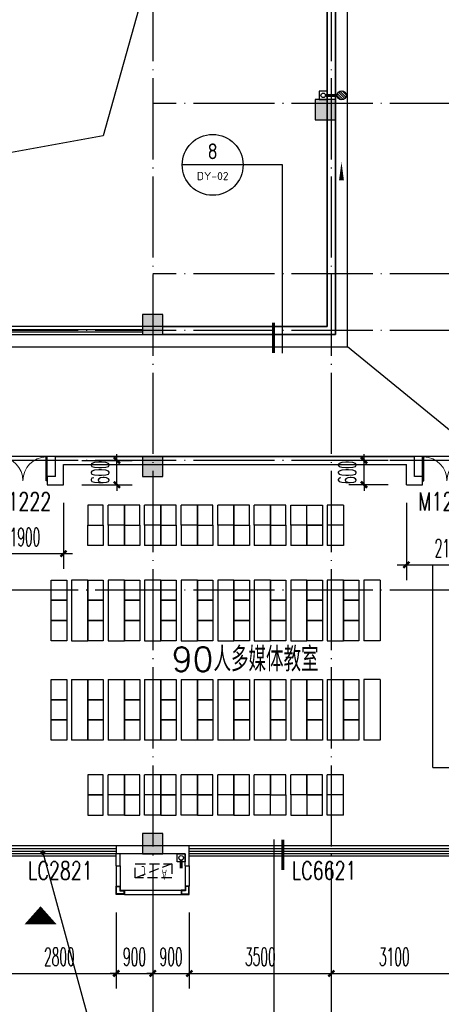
# Model space of a CAD drawing. Extents: x 1779708 to 7299578, y -1121471 to 88434.
# Tile 452 of 656: x 4748638 to 4759027, y -977554 to -953277. Entities that reach past the tile are written whole.
import ezdxf
from ezdxf.enums import TextEntityAlignment as Align

# ---------------------------------------------------------------- set-up
doc = ezdxf.new("R2010")
doc.units = 0
doc.header["$LTSCALE"] = 1000
doc.header["$MEASUREMENT"] = 0
doc.linetypes.add('DASH', pattern=[0.35, 0.25, -0.1])
doc.linetypes.add('DOTE', pattern=[2.42, 2, -0.2, 0.02, -0.2])
doc.layers.get('0').update_dxf_attribs({"linetype": 'CONTINUOUS'})
doc.layers.get('Defpoints').update_dxf_attribs({"linetype": 'CONTINUOUS'})
for name, color, linetype in [('11111111111111111111111111111', 50, 'DASH'), ('DIM_IDEN', 3, 'CONTINUOUS'), ('DIM_LEAD', 3, 'CONTINUOUS'), ('DIM_SYMB', 3, 'CONTINUOUS'), ('DIM_污水', 3, 'CONTINUOUS'), ('DOTE', 1, 'DOTE'), ('EQUIP_地漏', 7, 'CONTINUOUS'), ('FUR', 9, 'CONTINUOUS'), ('GGSignatureLayer', 7, 'CONTINUOUS'), ('P_PS_DIM', 1, 'CONTINUOUS'), ('PIPE-雨水', 4, 'CONTINUOUS'), ('PUB_DIM', 3, 'CONTINUOUS'), ('PUB_TEXT', 7, 'CONTINUOUS'), ('SPACE', 7, 'CONTINUOUS'), ('WALL', 255, 'CONTINUOUS'), ('WINDOW', 2, 'CONTINUOUS'), ('WINDOW_TEXT', 7, 'CONTINUOUS'), ('修改', 6, 'CONTINUOUS'), ('墙柱', 2, 'CONTINUOUS'), ('室外构件', 4, 'CONTINUOUS'), ('栏杆', 6, 'CONTINUOUS'), ('看线', 3, 'CONTINUOUS'), ('空调机位表示', 70, 'CONTINUOUS'), ('立面线2', 30, 'CONTINUOUS')]:
    doc.layers.add(name, color=color, linetype=linetype)
doc.styles.add('_TCH_DIM_T3', font='SIMPLEX.shx', dxfattribs={"width": 0.494118, "bigfont": 'GBCBIG.shx'})
doc.styles.add('_TCH_SPACE', font='SIMPLEX', dxfattribs={"height": 5, "bigfont": 'GBCBIG'})
doc.styles.add('_TCH_WINDOW', font='SIMPLEX', dxfattribs={"height": 3.5, "bigfont": 'GBCBIG'})
doc.styles.get("Standard").update_dxf_attribs({"font": 'GBENOR', "bigfont": 'GBCBIG'})
doc.dimstyles.new('_TCH_ARCH&&150', dxfattribs={"dimtxt": 446.25, "dimasz": 150, "dimexe": 375, "dimexo": 450, "dimgap": 189.375, "dimtad": 1, "dimdec": 0, "dimzin": 0, "dimdsep": 46, "dimtxsty": '_TCH_DIM_T3', "dimblk": 'ARCHTICK', "dimcen": 0.09, "dimdle": 225, "dimclrt": 7, "dimazin": 2, "dimtfac": 1, "dimtdec": 0, "dimtix": 1, "dimtmove": 2, "dimatfit": 3, "dimfxl": 250, "dimtolj": 1, "dimtzin": 0, "dimarcsym": 0})

# ---------------------------------------------------------------- blocks, each defined once
blk = doc.blocks.new('A$C159220C3')
at = {"layer": 'DOTE'}
for p, q in [((59600, 149200), (59600, 7200)), ((64000, 149200), (64000, 7200)), ((86800, 114700), (59600, 114700)), ((86800, 110500), (59600, 110500)), ((86800, 109100), (7200, 109100)), ((86800, 105900), (7200, 105900)), ((86800, 102700), (7200, 102700)), ((86800, 96200), (7200, 96200))]:
    blk.add_line(p, q, dxfattribs=at)
blk = doc.blocks.new('zy')
at = {"layer": 'FUR', "color": 253}
for p, q in [((3615193, -1996551), (3615193, -1997051)), ((3615593, -1996551), (3615593, -1997051))]:
    blk.add_line(p, q, dxfattribs=at)
blk.add_lwpolyline([(3614693, -1996551), (3615073, -1996551), (3615073, -1997051), (3614693, -1997051)], close=True, dxfattribs=at)
blk = doc.blocks.new('A$C7F051E80')
at = {"layer": 'FUR'}
for p, q in [((1800, 7650), (1400, 7650)), ((2700, 7650), (2300, 7650)), ((3600, 7650), (3200, 7650)), ((4500, 7650), (4100, 7650)), ((5400, 7650), (5000, 7650)), ((5900, 7650), (6300, 7650)), ((7200, 7650), (6800, 7650)), ((1800, 7150), (1400, 7150)), ((1800, 7150), (1400, 7150)), ((1800, 7150), (1400, 7150)), ((1800, 7150), (1400, 7150)), ((2700, 7150), (2300, 7150)), ((2700, 7150), (2300, 7150)), ((2700, 7150), (2300, 7150)), ((2700, 7150), (2300, 7150)), ((3600, 7150), (3200, 7150)), ((3600, 7150), (3200, 7150)), ((3600, 7150), (3200, 7150)), ((3600, 7150), (3200, 7150)), ((4500, 7150), (4100, 7150)), ((4500, 7150), (4100, 7150)), ((4500, 7150), (4100, 7150)), ((4500, 7150), (4100, 7150)), ((5400, 7150), (5000, 7150)), ((5400, 7150), (5000, 7150)), ((6300, 7150), (5900, 7150)), ((7200, 7150), (6800, 7150)), ((1800, 6650), (1400, 6650)), ((2700, 6650), (2300, 6650)), ((3600, 6650), (3200, 6650)), ((4500, 6650), (4100, 6650)), ((5400, 6650), (5000, 6650)), ((6300, 6650), (5900, 6650)), ((7200, 6650), (6800, 6650)), ((900, 5800), (500, 5800)), ((1800, 5800), (1400, 5800)), ((2700, 5800), (2300, 5800)), ((3600, 5800), (3200, 5800)), ((4500, 5800), (4100, 5800)), ((5400, 5800), (5000, 5800)), ((6300, 5800), (5900, 5800)), ((7200, 5800), (6800, 5800)), ((8100, 5800), (7700, 5800)), ((900, 1850), (500, 1850)), ((1800, 1850), (1400, 1850)), ((2700, 1850), (2300, 1850)), ((3600, 1850), (3200, 1850)), ((4500, 1850), (4100, 1850)), ((5400, 1850), (5000, 1850)), ((6300, 1850), (5900, 1850)), ((7200, 1850), (6800, 1850)), ((8100, 1850), (7700, 1850)), ((1800, 1000), (1400, 1000)), ((2700, 1000), (2300, 1000)), ((3600, 1000), (3200, 1000)), ((4500, 1000), (4100, 1000)), ((5400, 1000), (5000, 1000)), ((6300, 1000), (5900, 1000)), ((7200, 1000), (6800, 1000)), ((1800, 500), (1400, 500)), ((1800, 500), (1400, 500)), ((2700, 500), (2300, 500)), ((2700, 500), (2300, 500)), ((3600, 500), (3200, 500)), ((3600, 500), (3200, 500)), ((4500, 500), (4100, 500)), ((4500, 500), (4100, 500)), ((5400, 500), (5000, 500)), ((5400, 500), (5000, 500)), ((6300, 500), (5900, 500)), ((7200, 500), (6800, 500)), ((1800, 0), (1400, 0)), ((2700, 0), (2300, 0)), ((3600, 0), (3200, 0)), ((4500, 0), (4100, 0)), ((5400, 0), (5000, 0)), ((7200, 0), (6800, 0))]:
    blk.add_line(p, q, dxfattribs=at)
at = {"layer": 'FUR', "color": 9}
for p, q in [((9400, 1175), (9400, 6175)), ((9400, 6175), (10800, 6175)), ((9400, 1175), (10800, 1175))]:
    blk.add_line(p, q, dxfattribs=at)
at = {"layer": 'FUR', "color": 253}
for p, q in [((5900, 500), (5900, 0)), ((6300, 500), (6300, 0)), ((5900, 0), (6300, 0))]:
    blk.add_line(p, q, dxfattribs=at)
at = {"layer": 'FUR'}
for points in [[(500, 4300), (900, 4300)], [(1400, 4300), (1800, 4300)], [(2300, 4300), (2700, 4300)], [(3200, 4300), (3600, 4300)], [(4100, 4300), (4500, 4300)], [(5000, 4300), (5400, 4300)], [(5900, 4300), (6300, 4300)], [(6800, 4300), (7200, 4300)], [(8100, 4300), (7700, 4300)], [(500, 3350), (900, 3350)], [(1400, 3350), (1800, 3350)], [(2300, 3350), (2700, 3350)], [(3200, 3350), (3600, 3350)], [(4100, 3350), (4500, 3350)], [(5000, 3350), (5400, 3350)], [(5900, 3350), (6300, 3350)], [(6800, 3350), (7200, 3350)], [(8100, 3350), (7700, 3350)]]:
    blk.add_lwpolyline(points, dxfattribs=at)
at = {"layer": 'FUR', "color": 253}
blk.add_lwpolyline([(5400, 500), (5780, 500), (5780, 0), (5400, 0)], close=True, dxfattribs=at)
at = {"layer": 'FUR', "xscale": -1, "rotation": 180}
for p in [(-3613793, -1989401), (-3612893, -1989401), (-3611993, -1989401), (-3611093, -1989401), (-3610193, -1989401), (-3609293, -1989401)]:
    blk.add_blockref('zy', p, dxfattribs=at)
at = {"layer": 'FUR'}
for p in [(-3608393, 2004201), (-3613793, 2003701), (-3612893, 2003701), (-3611993, 2003701), (-3611093, 2003701), (-3610193, 2003701), (-3609293, 2003701), (-3608393, 2003701), (-3614693, 2002351), (-3613793, 2002351), (-3612893, 2002351), (-3611993, 2002351), (-3611093, 2002351), (-3610193, 2002351), (-3609293, 2002351), (-3608393, 2002351), (-3607493, 2002351), (-3614693, 2001851), (-3613793, 2001851), (-3612893, 2001851), (-3611993, 2001851), (-3611093, 2001851), (-3610193, 2001851), (-3609293, 2001851), (-3608393, 2001851), (-3607493, 2001851), (-3614693, 2001351), (-3613793, 2001351), (-3612893, 2001351), (-3611993, 2001351), (-3611093, 2001351), (-3610193, 2001351), (-3609293, 2001351), (-3608393, 2001351), (-3607493, 2001351), (-3614693, 1999901), (-3613793, 1999901), (-3612893, 1999901), (-3611993, 1999901), (-3611093, 1999901), (-3610193, 1999901), (-3609293, 1999901), (-3608393, 1999901), (-3607493, 1999901), (-3614693, 1999401), (-3613793, 1999401), (-3612893, 1999401), (-3611993, 1999401), (-3611093, 1999401), (-3610193, 1999401), (-3609293, 1999401), (-3608393, 1999401), (-3607493, 1999401), (-3614693, 1998901), (-3613793, 1998901), (-3612893, 1998901), (-3611993, 1998901), (-3611093, 1998901), (-3610193, 1998901), (-3609293, 1998901), (-3608393, 1998901), (-3607493, 1998901)]:
    blk.add_blockref('zy', p, dxfattribs=at)
at = {"layer": 'FUR', "extrusion": (0, 0, -1), "zscale": -1, "rotation": 180}
for p in [(3613793, -1996051), (3612893, -1996051), (3611993, -1996051), (3611093, -1996051), (3610193, -1996051), (3609293, -1996051), (3608393, -1996051), (3613793, -1996551), (3612893, -1996551), (3611993, -1996551), (3611093, -1996551), (3610193, -1996551), (3608393, -1996551)]:
    blk.add_blockref('zy', p, dxfattribs=at)
blk = doc.blocks.new('A$C606A0922')
at = {"layer": '墙柱'}
h = blk.add_hatch(color=256, dxfattribs=at)
h.paths.add_polyline_path([(24950, 87000), (25450, 87000), (25450, 87500), (24950, 87500)])
h.paths.add_polyline_path([(66900, 125200), (67500, 125200), (67500, 124600), (66900, 124600)])
h.paths.add_polyline_path([(16600, 125200), (17100, 125200), (17100, 124700), (16600, 124700)])
h.paths.add_polyline_path([(27130, 122900), (27130, 122600), (26430, 122600), (26430, 122900)])
h.paths.add_polyline_path([(54500, 138000), (55000, 138000), (55000, 137500), (54500, 137500)])
h.paths.add_polyline_path([(16600, 87000), (17100, 87000), (17100, 87500), (16600, 87500)])
h.paths.add_polyline_path([(42000, 96300), (42500, 96300), (42500, 96800), (42000, 96800)])
h.paths.add_polyline_path([(58500, 105100), (59000, 105100), (59000, 105600), (58500, 105600)])
h.paths.add_polyline_path([(13000, 93250), (13500, 93250), (13500, 93750), (13000, 93750)])
h.paths.add_polyline_path([(66700, 100900), (67200, 100900), (67200, 101400), (66700, 101400)])
h.paths.add_polyline_path([(20700, 118600), (21200, 118600), (21200, 118100), (20700, 118100)])
h.paths.add_polyline_path([(20700, 112000), (21200, 112000), (21200, 111500), (20700, 111500)])
h.paths.add_polyline_path([(13000, 106150), (13500, 106150), (13500, 105650), (13000, 105650)])
h.paths.add_polyline_path([(20700, 99800), (21200, 99800), (21200, 100300), (20700, 100300)])
h.paths.add_polyline_path([(13000, 87000), (13500, 87000), (13500, 87500), (13000, 87500)])
h.paths.add_polyline_path([(74900, 125200), (75600, 125200), (75600, 124600), (74900, 124600)])
h.paths.add_polyline_path([(54900, 113500), (54400, 113500), (54400, 113000), (54900, 113000)])
h.paths.add_polyline_path([(74900, 96300), (75600, 96300), (75600, 96800), (74900, 96800)])
h.paths.add_polyline_path([(500, 93250), (1000, 93250), (1000, 93750), (500, 93750)])
h.paths.add_polyline_path([(500, 106150), (1000, 106150), (1000, 105650), (500, 105650)])
h.paths.add_polyline_path([(8400, 125200), (8900, 125200), (8900, 124700), (8400, 124700)])
h.paths.add_polyline_path([(66900, 113600), (67500, 113600), (67500, 113000), (66900, 113000)])
h.paths.add_polyline_path([(74900, 113000), (75600, 113000), (75600, 113600), (74900, 113600)])
h.paths.add_polyline_path([(58500, 113000), (59100, 113000), (59100, 113600), (58500, 113600)])
h.paths.add_polyline_path([(66700, 105100), (67200, 105100), (67200, 105600), (66700, 105600)])
h.paths.add_polyline_path([(54400, 105100), (54900, 105100), (54900, 105600), (54400, 105600)])
h.paths.add_polyline_path([(50150, 125200), (50650, 125200), (50650, 124700), (50150, 124700)])
h.paths.add_polyline_path([(46200, 87000), (46700, 87000), (46700, 87500), (46200, 87500)])
h.paths.add_polyline_path([(42500, 99800), (42000, 99800), (42000, 100300), (42500, 100300)])
h.paths.add_polyline_path([(42500, 87000), (42000, 87000), (42000, 87500), (42500, 87500)])
h.paths.add_polyline_path([(24900, 99800), (25400, 99800), (25400, 100300), (24900, 100300)])
h.paths.add_polyline_path([(20700, 106150), (21200, 106150), (21200, 105650), (20700, 105650)])
h.paths.add_polyline_path([(13000, 100300), (13500, 100300), (13500, 99800), (13000, 99800)])
h.paths.add_polyline_path([(16600, 112000), (17100, 112000), (17100, 111500), (16600, 111500)])
h.paths.add_polyline_path([(8200, 112000), (8700, 112000), (8700, 111500), (8200, 111500)])
h.paths.add_polyline_path([(500, 112000), (1000, 112000), (1000, 111500), (500, 111500)])
h.paths.add_polyline_path([(16600, 118600), (17100, 118600), (17100, 118100), (16600, 118100)])
h.paths.add_polyline_path([(8400, 118700), (8900, 118700), (8900, 118100), (8400, 118100)])
h.paths.add_polyline_path([(74900, 99500), (75600, 99500), (75600, 100000), (74900, 100000)])
h.paths.add_polyline_path([(75100, 87000), (75600, 87000), (75600, 87500), (75100, 87500)])
h.paths.add_polyline_path([(66900, 96200), (67500, 96200), (67500, 96800), (66900, 96800)])
h.paths.add_polyline_path([(66950, 87000), (67450, 87000), (67450, 87500), (66950, 87500)])
h.paths.add_polyline_path([(58500, 96200), (59100, 96200), (59100, 96800), (58500, 96800)])
h.paths.add_polyline_path([(58550, 87000), (59050, 87000), (59050, 87500), (58550, 87500)])
h.paths.add_polyline_path([(50150, 99800), (50650, 99800), (50650, 100300), (50150, 100300)])
h.paths.add_polyline_path([(50150, 96300), (50650, 96300), (50650, 96800), (50150, 96800)])
h.paths.add_polyline_path([(50150, 87000), (50650, 87000), (50650, 87500), (50150, 87500)])
h.paths.add_polyline_path([(33100, 99800), (33600, 99800), (33600, 100300), (33100, 100300)])
h.paths.add_polyline_path([(33100, 96300), (33600, 96300), (33600, 96800), (33100, 96800)])
h.paths.add_polyline_path([(24900, 96300), (25400, 96300), (25400, 96800), (24900, 96800)])
h.paths.add_polyline_path([(500, 99800), (1000, 99800), (1000, 100300), (500, 100300)])
h.paths.add_polyline_path([(16600, 96300), (17100, 96300), (17100, 96800), (16600, 96800)])
h.paths.add_polyline_path([(33100, 87000), (33600, 87000), (33600, 87500), (33100, 87500)])
h.paths.add_polyline_path([(500, 87000), (1000, 87000), (1000, 87500), (500, 87500)])
h.paths.add_polyline_path([(74900, 128700), (75600, 128700), (75600, 128200), (74900, 128200)])
h.paths.add_polyline_path([(74900, 138000), (75600, 138000), (75600, 137500), (74900, 137500)])
h.paths.add_polyline_path([(66950, 128700), (67450, 128700), (67450, 128200), (66950, 128200)])
h.paths.add_polyline_path([(66950, 138000), (67450, 138000), (67450, 137500), (66950, 137500)])
h.paths.add_polyline_path([(58500, 125200), (59100, 125200), (59100, 124600), (58500, 124600)])
h.paths.add_polyline_path([(58550, 128700), (59050, 128700), (59050, 128200), (58550, 128200)])
h.paths.add_polyline_path([(58550, 138000), (59050, 138000), (59050, 137500), (58550, 137500)])
h.paths.add_polyline_path([(50150, 128700), (50650, 128700), (50650, 128200), (50150, 128200)])
h.paths.add_polyline_path([(50150, 138000), (50650, 138000), (50650, 137500), (50150, 137500)])
h.paths.add_polyline_path([(42000, 125200), (42500, 125200), (42500, 124700), (42000, 124700)])
h.paths.add_polyline_path([(42000, 128700), (42500, 128700), (42500, 128200), (42000, 128200)])
h.paths.add_polyline_path([(33100, 125200), (33600, 125200), (33600, 124700), (33100, 124700)])
h.paths.add_polyline_path([(25060, 125200), (25660, 125200), (25660, 124800), (25060, 124800)])
h.paths.add_polyline_path([(33100, 128700), (33600, 128700), (33600, 128200), (33100, 128200)])
h.paths.add_polyline_path([(24950, 128700), (25450, 128700), (25450, 128200), (24950, 128200)])
h.paths.add_polyline_path([(0, 125500), (700, 125500), (700, 125000), (0, 125000)])
h.paths.add_polyline_path([(0, 128700), (700, 128700), (700, 128200), (0, 128200)])
h.paths.add_polyline_path([(8150, 128700), (8650, 128700), (8650, 128200), (8150, 128200)])
h.paths.add_polyline_path([(16550, 128700), (17050, 128700), (17050, 128200), (16550, 128200)])
h.paths.add_polyline_path([(42000, 138000), (42500, 138000), (42500, 137500), (42000, 137500)])
h.paths.add_polyline_path([(33100, 138000), (33600, 138000), (33600, 137500), (33100, 137500)])
h.paths.add_polyline_path([(24950, 138000), (25450, 138000), (25450, 137500), (24950, 137500)])
h.paths.add_polyline_path([(16550, 138000), (17050, 138000), (17050, 137500), (16550, 137500)])
h.paths.add_polyline_path([(8150, 138000), (8650, 138000), (8650, 137500), (8150, 137500)])
h.paths.add_polyline_path([(0, 138000), (500, 138000), (500, 137500), (0, 137500)])
h.paths.add_polyline_path([(24950, 51000), (25450, 51000), (25450, 50500), (24950, 50500)])
h.paths.add_polyline_path([(66900, 12800), (67500, 12800), (67500, 13400), (66900, 13400)])
h.paths.add_polyline_path([(16600, 12800), (17100, 12800), (17100, 13300), (16600, 13300)])
h.paths.add_polyline_path([(27130, 15100), (27130, 15400), (26430, 15400), (26430, 15100)])
h.paths.add_polyline_path([(54500, 0), (55000, 0), (55000, 500), (54500, 500)])
h.paths.add_polyline_path([(16600, 51000), (17100, 51000), (17100, 50500), (16600, 50500)])
h.paths.add_polyline_path([(42000, 41700), (42500, 41700), (42500, 41200), (42000, 41200)])
h.paths.add_polyline_path([(58500, 32900), (59000, 32900), (59000, 32400), (58500, 32400)])
h.paths.add_polyline_path([(13000, 44750), (13500, 44750), (13500, 44250), (13000, 44250)])
h.paths.add_polyline_path([(66700, 37100), (67200, 37100), (67200, 36600), (66700, 36600)])
h.paths.add_polyline_path([(20700, 19400), (21200, 19400), (21200, 19900), (20700, 19900)])
h.paths.add_polyline_path([(20700, 26000), (21200, 26000), (21200, 26500), (20700, 26500)])
h.paths.add_polyline_path([(13000, 31850), (13500, 31850), (13500, 32350), (13000, 32350)])
h.paths.add_polyline_path([(20700, 38200), (21200, 38200), (21200, 37700), (20700, 37700)])
h.paths.add_polyline_path([(13000, 51000), (13500, 51000), (13500, 50500), (13000, 50500)])
h.paths.add_polyline_path([(74900, 12800), (75600, 12800), (75600, 13400), (74900, 13400)])
h.paths.add_polyline_path([(54900, 24500), (54400, 24500), (54400, 25000), (54900, 25000)])
h.paths.add_polyline_path([(74900, 41700), (75600, 41700), (75600, 41200), (74900, 41200)])
h.paths.add_polyline_path([(500, 44750), (1000, 44750), (1000, 44250), (500, 44250)])
h.paths.add_polyline_path([(500, 31850), (1000, 31850), (1000, 32350), (500, 32350)])
h.paths.add_polyline_path([(8400, 12800), (8900, 12800), (8900, 13300), (8400, 13300)])
h.paths.add_polyline_path([(66900, 24400), (67500, 24400), (67500, 25000), (66900, 25000)])
h.paths.add_polyline_path([(74900, 25000), (75600, 25000), (75600, 24400), (74900, 24400)])
h.paths.add_polyline_path([(58500, 25000), (59100, 25000), (59100, 24400), (58500, 24400)])
h.paths.add_polyline_path([(66700, 32900), (67200, 32900), (67200, 32400), (66700, 32400)])
h.paths.add_polyline_path([(54400, 32900), (54900, 32900), (54900, 32400), (54400, 32400)])
h.paths.add_polyline_path([(50150, 12800), (50650, 12800), (50650, 13300), (50150, 13300)])
h.paths.add_polyline_path([(46200, 51000), (46700, 51000), (46700, 50500), (46200, 50500)])
h.paths.add_polyline_path([(42500, 38200), (42000, 38200), (42000, 37700), (42500, 37700)])
h.paths.add_polyline_path([(42500, 51000), (42000, 51000), (42000, 50500), (42500, 50500)])
h.paths.add_polyline_path([(24900, 38200), (25400, 38200), (25400, 37700), (24900, 37700)])
h.paths.add_polyline_path([(20700, 31850), (21200, 31850), (21200, 32350), (20700, 32350)])
h.paths.add_polyline_path([(13000, 37700), (13500, 37700), (13500, 38200), (13000, 38200)])
h.paths.add_polyline_path([(16600, 26000), (17100, 26000), (17100, 26500), (16600, 26500)])
h.paths.add_polyline_path([(8200, 26000), (8700, 26000), (8700, 26500), (8200, 26500)])
h.paths.add_polyline_path([(500, 26000), (1000, 26000), (1000, 26500), (500, 26500)])
h.paths.add_polyline_path([(16600, 19400), (17100, 19400), (17100, 19900), (16600, 19900)])
h.paths.add_polyline_path([(8400, 19300), (8900, 19300), (8900, 19900), (8400, 19900)])
h.paths.add_polyline_path([(74900, 38500), (75600, 38500), (75600, 38000), (74900, 38000)])
h.paths.add_polyline_path([(75100, 51000), (75600, 51000), (75600, 50500), (75100, 50500)])
h.paths.add_polyline_path([(66900, 41800), (67500, 41800), (67500, 41200), (66900, 41200)])
h.paths.add_polyline_path([(66950, 51000), (67450, 51000), (67450, 50500), (66950, 50500)])
h.paths.add_polyline_path([(58500, 41800), (59100, 41800), (59100, 41200), (58500, 41200)])
h.paths.add_polyline_path([(58550, 51000), (59050, 51000), (59050, 50500), (58550, 50500)])
h.paths.add_polyline_path([(50150, 38200), (50650, 38200), (50650, 37700), (50150, 37700)])
h.paths.add_polyline_path([(50150, 41700), (50650, 41700), (50650, 41200), (50150, 41200)])
h.paths.add_polyline_path([(50150, 51000), (50650, 51000), (50650, 50500), (50150, 50500)])
h.paths.add_polyline_path([(33100, 38200), (33600, 38200), (33600, 37700), (33100, 37700)])
h.paths.add_polyline_path([(33100, 41700), (33600, 41700), (33600, 41200), (33100, 41200)])
h.paths.add_polyline_path([(24900, 41700), (25400, 41700), (25400, 41200), (24900, 41200)])
h.paths.add_polyline_path([(500, 38200), (1000, 38200), (1000, 37700), (500, 37700)])
h.paths.add_polyline_path([(16600, 41700), (17100, 41700), (17100, 41200), (16600, 41200)])
h.paths.add_polyline_path([(33100, 51000), (33600, 51000), (33600, 50500), (33100, 50500)])
h.paths.add_polyline_path([(500, 51000), (1000, 51000), (1000, 50500), (500, 50500)])
h.paths.add_polyline_path([(74900, 9300), (75600, 9300), (75600, 9800), (74900, 9800)])
h.paths.add_polyline_path([(74900, 0), (75600, 0), (75600, 500), (74900, 500)])
h.paths.add_polyline_path([(66950, 9300), (67450, 9300), (67450, 9800), (66950, 9800)])
h.paths.add_polyline_path([(66950, 0), (67450, 0), (67450, 500), (66950, 500)])
h.paths.add_polyline_path([(58500, 12800), (59100, 12800), (59100, 13400), (58500, 13400)])
h.paths.add_polyline_path([(58550, 9300), (59050, 9300), (59050, 9800), (58550, 9800)])
h.paths.add_polyline_path([(58550, 0), (59050, 0), (59050, 500), (58550, 500)])
h.paths.add_polyline_path([(50150, 9300), (50650, 9300), (50650, 9800), (50150, 9800)])
h.paths.add_polyline_path([(50150, 0), (50650, 0), (50650, 500), (50150, 500)])
h.paths.add_polyline_path([(42000, 12800), (42500, 12800), (42500, 13300), (42000, 13300)])
h.paths.add_polyline_path([(42000, 9300), (42500, 9300), (42500, 9800), (42000, 9800)])
h.paths.add_polyline_path([(33100, 12800), (33600, 12800), (33600, 13300), (33100, 13300)])
h.paths.add_polyline_path([(25060, 12800), (25660, 12800), (25660, 13200), (25060, 13200)])
h.paths.add_polyline_path([(33100, 9300), (33600, 9300), (33600, 9800), (33100, 9800)])
h.paths.add_polyline_path([(24950, 9300), (25450, 9300), (25450, 9800), (24950, 9800)])
h.paths.add_polyline_path([(0, 12500), (700, 12500), (700, 13000), (0, 13000)])
h.paths.add_polyline_path([(0, 9300), (700, 9300), (700, 9800), (0, 9800)])
h.paths.add_polyline_path([(8150, 9300), (8650, 9300), (8650, 9800), (8150, 9800)])
h.paths.add_polyline_path([(16550, 9300), (17050, 9300), (17050, 9800), (16550, 9800)])
h.paths.add_polyline_path([(42000, 0), (42500, 0), (42500, 500), (42000, 500)])
h.paths.add_polyline_path([(33100, 0), (33600, 0), (33600, 500), (33100, 500)])
h.paths.add_polyline_path([(24950, 0), (25450, 0), (25450, 500), (24950, 500)])
h.paths.add_polyline_path([(16550, 0), (17050, 0), (17050, 500), (16550, 500)])
h.paths.add_polyline_path([(8150, 0), (8650, 0), (8650, 500), (8150, 500)])
h.paths.add_polyline_path([(0, 0), (500, 0), (500, 500), (0, 500)])
for points in [[(54400, 105100), (54900, 105100), (54900, 105600), (54400, 105600)], [(50150, 99800), (50650, 99800), (50650, 100300), (50150, 100300)], [(50150, 96300), (50650, 96300), (50650, 96800), (50150, 96800)], [(50150, 87000), (50650, 87000), (50650, 87500), (50150, 87500)]]:
    blk.add_lwpolyline(points, close=True, dxfattribs=at)
blk = doc.blocks.new('A$C46E9187A')
at = {"layer": '空调机位表示', "linetype": 'DASH'}
blk.add_lwpolyline([(0, 0), (0, 350), (900, 350), (900, 0)], close=True, dxfattribs=at)
blk.add_lwpolyline([(0, 0), (900, 350)], dxfattribs=at)
at = {"layer": '空调机位表示', "width": 0.6}
for s, p in [('A', (118, 145)), ('C', (651, 55))]:
    blk.add_text(s, height=250, dxfattribs=at).set_placement(p)
blk = doc.blocks.new('a1')
at = {"layer": '11111111111111111111111111111'}
for p, q in [((59122, 49136), (59122, 48936)), ((59322, 49136), (59122, 49136)), ((59322, 48936), (59322, 49136)), ((59122, 48936), (59322, 48936))]:
    blk.add_line(p, q, dxfattribs=at)
blk = doc.blocks.new('$TwtSys$00000141')
for p, q in [((-94, 8), (-10, 92)), ((-94, 8), (-10, 92)), ((-87, -35), (35, 87)), ((-87, -35), (35, 87)), ((-66, -66), (66, 66)), ((-66, -66), (66, 66)), ((-32, -87), (88, 33)), ((-32, -87), (88, 33)), ((11, -92), (92, -11)), ((11, -92), (92, -11))]:
    blk.add_line(p, q)
blk.add_circle((0, 0), 94)
blk.add_circle((0, 0), 94)
blk = doc.blocks.new('$WINLIB2D$00000001')
at = {"color": 0}
for points in [[(-0.5, 0.5), (-0.5, -0.5)], [(-0.5, 0.5), (0.5, 0.5)], [(0.5, -0.5), (0.5, 0.5)], [(0.5, 0.1667), (-0.5, 0.1667)], [(0.5, -0.1667), (-0.5, -0.1667)], [(-0.5, -0.5), (0.5, -0.5)]]:
    blk.add_lwpolyline(points, dxfattribs=at)
blk = doc.blocks.new('_ArchTick')
at = {"color": 0, "linetype": 'ByBlock', "const_width": 0.4}
blk.add_lwpolyline([(-0.5, -0.5), (0.5, 0.5)], dxfattribs=at)
blk = doc.blocks.new('*D5892')
at = {"layer": 'Defpoints', "color": 0, "transparency": 16777216}
for p in [(4756317, -974843), (4759417, -974843), (4759417, -976793)]:
    blk.add_point(p, dxfattribs=at)
at = {"layer": 'PUB_DIM', "color": 0, "lineweight": -2, "transparency": 16777216}
for p, q in [((4756317, -975293), (4756317, -977168)), ((4759417, -975293), (4759417, -977168)), ((4756092, -976793), (4759642, -976793))]:
    blk.add_line(p, q, dxfattribs=at)
at = {"layer": 'PUB_DIM', "color": 0, "lineweight": -2, "transparency": 16777216, "xscale": 150, "yscale": 150, "zscale": 150, "rotation": 180}
blk.add_blockref('_ArchTick', (4756317, -976793), dxfattribs=at)
at = {"layer": 'PUB_DIM', "color": 0, "lineweight": -2, "transparency": 16777216, "xscale": 150, "yscale": 150, "zscale": 150}
blk.add_blockref('_ArchTick', (4759417, -976793), dxfattribs=at)
at = {"layer": 'PUB_DIM', "color": 7, "transparency": 16777216, "insert": (4757867, -976381), "char_height": 446.2, "attachment_point": 5, "style": '_TCH_DIM_T3'}
blk.add_mtext('\\A1;3100', dxfattribs=at)
blk = doc.blocks.new('*D5893')
at = {"layer": 'Defpoints', "color": 0, "transparency": 16777216}
for p in [(4752817, -974843), (4756317, -974843), (4756317, -976793)]:
    blk.add_point(p, dxfattribs=at)
at = {"layer": 'PUB_DIM', "color": 0, "lineweight": -2, "transparency": 16777216}
for p, q in [((4752817, -975293), (4752817, -977168)), ((4756317, -975293), (4756317, -977168)), ((4752592, -976793), (4756542, -976793))]:
    blk.add_line(p, q, dxfattribs=at)
at = {"layer": 'PUB_DIM', "color": 0, "lineweight": -2, "transparency": 16777216, "xscale": 150, "yscale": 150, "zscale": 150, "rotation": 180}
blk.add_blockref('_ArchTick', (4752817, -976793), dxfattribs=at)
at = {"layer": 'PUB_DIM', "color": 0, "lineweight": -2, "transparency": 16777216, "xscale": 150, "yscale": 150, "zscale": 150}
blk.add_blockref('_ArchTick', (4756317, -976793), dxfattribs=at)
at = {"layer": 'PUB_DIM', "color": 7, "transparency": 16777216, "insert": (4754567, -976381), "char_height": 446.2, "attachment_point": 5, "style": '_TCH_DIM_T3'}
blk.add_mtext('\\A1;3500', dxfattribs=at)
blk = doc.blocks.new('*D5894')
at = {"layer": 'Defpoints', "color": 0, "transparency": 16777216}
for p in [(4751917, -974843), (4752817, -974843), (4752817, -976793)]:
    blk.add_point(p, dxfattribs=at)
at = {"layer": 'PUB_DIM', "color": 0, "lineweight": -2, "transparency": 16777216}
for p, q in [((4751917, -975293), (4751917, -977168)), ((4752817, -975293), (4752817, -977168)), ((4751917, -976793), (4751767, -976793)), ((4751917, -976793), (4752817, -976793)), ((4752817, -976793), (4752967, -976793))]:
    blk.add_line(p, q, dxfattribs=at)
at = {"layer": 'PUB_DIM', "color": 0, "lineweight": -2, "transparency": 16777216, "xscale": 150, "yscale": 150, "zscale": 150}
blk.add_blockref('_ArchTick', (4751917, -976793), dxfattribs=at)
at = {"layer": 'PUB_DIM', "color": 0, "lineweight": -2, "transparency": 16777216, "xscale": 150, "yscale": 150, "zscale": 150, "rotation": 180}
blk.add_blockref('_ArchTick', (4752817, -976793), dxfattribs=at)
at = {"layer": 'PUB_DIM', "color": 7, "transparency": 16777216, "insert": (4752367, -976381), "char_height": 446.2, "attachment_point": 5, "style": '_TCH_DIM_T3'}
blk.add_mtext('\\A1;900', dxfattribs=at)
blk = doc.blocks.new('*D5895')
at = {"layer": 'Defpoints', "color": 0, "transparency": 16777216}
for p in [(4751017, -974843), (4751917, -974843), (4751917, -976793)]:
    blk.add_point(p, dxfattribs=at)
at = {"layer": 'PUB_DIM', "color": 0, "lineweight": -2, "transparency": 16777216}
for p, q in [((4751017, -975293), (4751017, -977168)), ((4751917, -975293), (4751917, -977168)), ((4751017, -976793), (4750867, -976793)), ((4751017, -976793), (4751917, -976793)), ((4751917, -976793), (4752067, -976793))]:
    blk.add_line(p, q, dxfattribs=at)
at = {"layer": 'PUB_DIM', "color": 0, "lineweight": -2, "transparency": 16777216, "xscale": 150, "yscale": 150, "zscale": 150}
blk.add_blockref('_ArchTick', (4751017, -976793), dxfattribs=at)
at = {"layer": 'PUB_DIM', "color": 0, "lineweight": -2, "transparency": 16777216, "xscale": 150, "yscale": 150, "zscale": 150, "rotation": 180}
blk.add_blockref('_ArchTick', (4751917, -976793), dxfattribs=at)
at = {"layer": 'PUB_DIM', "color": 7, "transparency": 16777216, "insert": (4751467, -976381), "char_height": 446.2, "attachment_point": 5, "style": '_TCH_DIM_T3'}
blk.add_mtext('\\A1;900', dxfattribs=at)
blk = doc.blocks.new('*D5896')
at = {"layer": 'Defpoints', "color": 0, "transparency": 16777216}
for p in [(4748217, -974843), (4751017, -974843), (4751017, -976793)]:
    blk.add_point(p, dxfattribs=at)
at = {"layer": 'PUB_DIM', "color": 0, "lineweight": -2, "transparency": 16777216}
for p, q in [((4748217, -975293), (4748217, -977168)), ((4751017, -975293), (4751017, -977168)), ((4747992, -976793), (4751242, -976793))]:
    blk.add_line(p, q, dxfattribs=at)
at = {"layer": 'PUB_DIM', "color": 0, "lineweight": -2, "transparency": 16777216, "xscale": 150, "yscale": 150, "zscale": 150, "rotation": 180}
blk.add_blockref('_ArchTick', (4748217, -976793), dxfattribs=at)
at = {"layer": 'PUB_DIM', "color": 0, "lineweight": -2, "transparency": 16777216, "xscale": 150, "yscale": 150, "zscale": 150}
blk.add_blockref('_ArchTick', (4751017, -976793), dxfattribs=at)
at = {"layer": 'PUB_DIM', "color": 7, "transparency": 16777216, "insert": (4749617, -976381), "char_height": 446.2, "attachment_point": 5, "style": '_TCH_DIM_T3'}
blk.add_mtext('\\A1;2800', dxfattribs=at)
blk = doc.blocks.new('$DorLib2D$00000002')
for p, q in [((-0.5, 0), (-0.5, 0.4875)), ((-0.475, 0.4875), (-0.5, 0.4875)), ((-0.475, 0), (-0.475, 0.4875)), ((0.475, 0), (0.475, 0.4875)), ((0.475, 0.4875), (0.5, 0.4875)), ((0.5, 0), (0.5, 0.4875)), ((-0.5, 0), (-0.475, 0)), ((0.5, 0), (0.475, 0))]:
    blk.add_line(p, q)
at = {"lineweight": 13}
for centre, start, end in [((-0.4875, 0), 0, 88.53072), ((0.4875, 0), 91.46928, 180)]:
    blk.add_arc(centre, 0.4875, start, end, dxfattribs=at)
blk = doc.blocks.new('*D6574')
at = {"layer": 'Defpoints', "color": 0, "transparency": 16777216}
for p in [(4747817, -964743), (4749717, -964743), (4749717, -966443)]:
    blk.add_point(p, dxfattribs=at)
at = {"layer": 'PUB_DIM', "color": 0, "lineweight": -2, "transparency": 16777216}
for p, q in [((4747817, -965193), (4747817, -966818)), ((4749717, -965193), (4749717, -966818)), ((4747592, -966443), (4749942, -966443))]:
    blk.add_line(p, q, dxfattribs=at)
at = {"layer": 'PUB_DIM', "color": 0, "lineweight": -2, "transparency": 16777216, "xscale": 150, "yscale": 150, "zscale": 150, "rotation": 180}
blk.add_blockref('_ArchTick', (4747817, -966443), dxfattribs=at)
at = {"layer": 'PUB_DIM', "color": 0, "lineweight": -2, "transparency": 16777216, "xscale": 150, "yscale": 150, "zscale": 150}
blk.add_blockref('_ArchTick', (4749717, -966443), dxfattribs=at)
at = {"layer": 'PUB_DIM', "color": 7, "transparency": 16777216, "insert": (4748767, -966031), "char_height": 446.2, "attachment_point": 5, "style": '_TCH_DIM_T3'}
blk.add_mtext('\\A1;1900', dxfattribs=at)
blk = doc.blocks.new('*D6575')
at = {"layer": 'Defpoints', "color": 0, "transparency": 16777216}
for p in [(4749717, -964143), (4751033, -964143), (4749717, -964743)]:
    blk.add_point(p, dxfattribs=at)
at = {"layer": 'PUB_DIM', "color": 0, "lineweight": -2, "transparency": 16777216}
for p, q in [((4751033, -964143), (4751033, -963993)), ((4750167, -964143), (4751408, -964143)), ((4751033, -964743), (4751033, -964143)), ((4750167, -964743), (4751408, -964743)), ((4751033, -964743), (4751033, -964893))]:
    blk.add_line(p, q, dxfattribs=at)
at = {"layer": 'PUB_DIM', "color": 0, "lineweight": -2, "transparency": 16777216, "xscale": 150, "yscale": 150, "zscale": 150}
for p, rotation in [((4751033, -964143), 270), ((4751033, -964743), 90)]:
    blk.add_blockref('_ArchTick', p, dxfattribs=dict(at, rotation=rotation))
at = {"layer": 'PUB_DIM', "color": 7, "transparency": 16777216, "insert": (4750621, -964443), "char_height": 446.2, "attachment_point": 5, "rotation": 90, "style": '_TCH_DIM_T3'}
blk.add_mtext('\\A1;600', dxfattribs=at)
blk = doc.blocks.new('*D6576')
at = {"layer": 'Defpoints', "color": 0, "transparency": 16777216}
for p in [(4757123, -964143), (4758167, -964143), (4758167, -964743)]:
    blk.add_point(p, dxfattribs=at)
at = {"layer": 'PUB_DIM', "color": 0, "lineweight": -2, "transparency": 16777216}
for p, q in [((4757123, -964143), (4757123, -963993)), ((4757717, -964143), (4756748, -964143)), ((4757123, -964743), (4757123, -964143)), ((4757717, -964743), (4756748, -964743)), ((4757123, -964743), (4757123, -964893))]:
    blk.add_line(p, q, dxfattribs=at)
at = {"layer": 'PUB_DIM', "color": 0, "lineweight": -2, "transparency": 16777216, "xscale": 150, "yscale": 150, "zscale": 150}
for p, rotation in [((4757123, -964143), 270), ((4757123, -964743), 90)]:
    blk.add_blockref('_ArchTick', p, dxfattribs=dict(at, rotation=rotation))
at = {"layer": 'PUB_DIM', "color": 7, "transparency": 16777216, "insert": (4756710, -964443), "char_height": 446.2, "attachment_point": 5, "rotation": 90, "style": '_TCH_DIM_T3'}
blk.add_mtext('\\A1;600', dxfattribs=at)
blk = doc.blocks.new('*D6577')
at = {"layer": 'Defpoints', "color": 0, "transparency": 16777216}
for p in [(4758167, -964743), (4760317, -964743), (4760317, -966718)]:
    blk.add_point(p, dxfattribs=at)
at = {"layer": 'PUB_DIM', "color": 0, "lineweight": -2, "transparency": 16777216}
for p, q in [((4758167, -965193), (4758167, -967093)), ((4760317, -965193), (4760317, -967093)), ((4757942, -966718), (4760542, -966718))]:
    blk.add_line(p, q, dxfattribs=at)
at = {"layer": 'PUB_DIM', "color": 0, "lineweight": -2, "transparency": 16777216, "xscale": 150, "yscale": 150, "zscale": 150, "rotation": 180}
blk.add_blockref('_ArchTick', (4758167, -966718), dxfattribs=at)
at = {"layer": 'PUB_DIM', "color": 0, "lineweight": -2, "transparency": 16777216, "xscale": 150, "yscale": 150, "zscale": 150}
blk.add_blockref('_ArchTick', (4760317, -966718), dxfattribs=at)
at = {"layer": 'PUB_DIM', "color": 7, "transparency": 16777216, "insert": (4759242, -966306), "char_height": 446.2, "attachment_point": 5, "style": '_TCH_DIM_T3'}
blk.add_mtext('\\A1;2150', dxfattribs=at)

msp = doc.modelspace()

# ---------------------------------------------------------------- linework, layer by layer
at = {"layer": 'DIM_IDEN'}
for p, q in [((4754142.3, -956857.4), (4752642.3, -956857.4)), ((4755114, -956857.4), (4754142.3, -956857.4)), ((4755114, -961498.5), (4755114, -956857.4)), ((4754898.3, -973493.3), (4754898.3, -981466.5))]:
    msp.add_line(p, q, dxfattribs=at)
at = {"layer": 'DIM_IDEN', "const_width": 75}
for points in [[(4754889, -961498.5), (4754889, -960748.5)], [(4755123.3, -973493.3), (4755123.3, -974243.3)]]:
    msp.add_lwpolyline(points, dxfattribs=at)
at = {"layer": 'DIM_IDEN'}
msp.add_circle((4753392.3, -956857.4), 750, dxfattribs=at)
at = {"layer": 'DIM_LEAD'}
msp.add_line((4749206.4, -973813.3), (4750730.3, -979356.5), dxfattribs=at)
at = {"layer": 'DIM_LEAD', "const_width": 60}
msp.add_lwpolyline([(4749198.5, -973784.4, 1), (4749214.4, -973842.2, 1)], format="xyb", close=True, dxfattribs=at)
at = {"layer": 'DIM_SYMB'}
for points in [[(4756567.1, -958869.9, 0, 0, 0), (4756567.1, -956785, 0, 120, 0), (4756567.1, -957235, 0, 0, 0)], [(4749109.9, -961193.3, 0, 0, 0), (4747025, -961193.3, 0, 120, 0), (4747475, -961193.3, 0, 0, 0)]]:
    msp.add_lwpolyline(points, format="xyseb", dxfattribs=at)
at = {"layer": 'DIM_污水', "color": 8}
msp.add_circle((4756117.1, -955143.3), 55, dxfattribs=at)
at = {"layer": 'DIM_污水', "color": 7}
msp.add_circle((4752617.1, -973943.3), 55, dxfattribs=at)
at = {"layer": 'GGSignatureLayer'}
msp.add_lwpolyline([(4749151.7, -975136.3, 0, 800, 0), (4749151.7, -975586.1, 800, 800, 0)], format="xyseb", dxfattribs=at)
at = {"layer": 'PIPE-雨水', "const_width": 75}
for points in [[(4756172.1, -955143.3), (4756458.9, -955143.3)], [(4752617.1, -973998.3), (4752617.1, -974198.3)]]:
    msp.add_lwpolyline(points, dxfattribs=at)
at = {"layer": 'WALL'}
for p, q in [((4749517.1, -964543.3), (4749517.1, -964043.3)), ((4749517.1, -964043.3), (4758367.1, -964043.3)), ((4749717.1, -964743.3), (4749717.1, -964243.3)), ((4749717.1, -964243.3), (4758167.1, -964243.3)), ((4758167.1, -964743.3), (4758167.1, -964243.3)), ((4758367.1, -964543.3), (4758367.1, -964043.3)), ((4749517.1, -964543.3), (4749317.1, -964543.3)), ((4749317.1, -964543.3), (4749317.1, -964743.3)), ((4749317.1, -964743.3), (4749717.1, -964743.3)), ((4758167.1, -964743.3), (4758567.1, -964743.3)), ((4758567.1, -964543.3), (4758367.1, -964543.3)), ((4758567.1, -964743.3), (4758567.1, -964543.3)), ((4751117.1, -973643.3), (4751017.1, -973643.3)), ((4751017.1, -973643.3), (4751017.1, -973843.3)), ((4752717.1, -973643.3), (4751117.1, -973643.3)), ((4752817.1, -973643.3), (4752717.1, -973643.3)), ((4752817.1, -973843.3), (4752817.1, -973643.3)), ((4751017.1, -974143.3), (4751017.1, -973843.3)), ((4751117.1, -974143.3), (4751117.1, -973843.3)), ((4752717.1, -973843.3), (4751117.1, -973843.3)), ((4752717.1, -974143.3), (4752717.1, -973843.3)), ((4752817.1, -974143.3), (4752817.1, -973843.3)), ((4751017.1, -974143.3), (4751117.1, -974143.3)), ((4752717.1, -974143.3), (4752817.1, -974143.3))]:
    msp.add_line(p, q, dxfattribs=at)
at = {"layer": '室外构件'}
for q in [(4756717.1, -961343.3), (4743717.1, -964043.3)]:
    msp.add_line((4760017.1, -964043.3), q, dxfattribs=at)
for points in [[(4721917.1, -935343.3), (4721917.1, -961343.3), (4756717.1, -961343.3), (4756717.1, -935343.3), (4721917.1, -935343.3)], [(4756217.1, -936443.3), (4750694.6, -956137.6), (4726467.1, -960543.3)], [(4751017.1, -974143.3), (4751017.1, -974643.3)], [(4751117.1, -974143.3), (4751117.1, -974643.3)], [(4752717.1, -974143.3), (4752717.1, -974643.3)], [(4752817.1, -974143.3), (4752817.1, -974643.3)], [(4751017.1, -974643.3), (4751117.1, -974643.3), (4751117.1, -974743.3), (4751217.1, -974743.3), (4751217.1, -974843.3), (4751017.1, -974843.3), (4751017.1, -974643.3)], [(4752817.1, -974643.3), (4752717.1, -974643.3), (4752717.1, -974743.3), (4752617.1, -974743.3), (4752617.1, -974843.3), (4752817.1, -974843.3), (4752817.1, -974643.3)], [(4751217.1, -974743.3), (4752617.1, -974743.3)], [(4751217.1, -974843.3), (4752617.1, -974843.3)]]:
    msp.add_lwpolyline(points, dxfattribs=at)
for points in [[(4751027.1, -974653.3), (4751107.1, -974653.3), (4751107.1, -974753.3), (4751207.1, -974753.3), (4751207.1, -974833.3), (4751027.1, -974833.3)], [(4752807.1, -974653.3), (4752727.1, -974653.3), (4752727.1, -974753.3), (4752627.1, -974753.3), (4752627.1, -974833.3), (4752807.1, -974833.3)]]:
    msp.add_lwpolyline(points, close=True, dxfattribs=at)
at = {"layer": '栏杆'}
for points in [[(4722217.1, -942643.3), (4722217.1, -961043.3), (4756417.1, -961043.3), (4756417.1, -935643.3), (4730847.1, -935643.3)], [(4730847.1, -935843.3), (4756217.1, -935843.3), (4756217.1, -960843.3), (4722417.1, -960843.3), (4722417.1, -942643.3)], [(4726417.1, -960913.3), (4751667.1, -960913.3)], [(4726417.1, -960973.3), (4751667.1, -960973.3)]]:
    msp.add_lwpolyline(points, dxfattribs=at)
at = {"layer": '看线', "color": 190}
for p, q in [((4744417.1, -973893.3), (4751017.1, -973893.3)), ((4752817.1, -973893.3), (4759417.1, -973893.3))]:
    msp.add_line(p, q, dxfattribs=at)
at = {"layer": '立面线2'}
msp.add_lwpolyline([(4752167.1, -961043.3), (4752167.1, -960843.3), (4756217.1, -960843.3), (4756217.1, -947843.3), (4756417.1, -947843.3), (4756417.1, -961043.3)], close=True, dxfattribs=at)

# ---------------------------------------------------------------- block references
at = {"layer": 'EQUIP_地漏', "xscale": 1.199999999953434, "yscale": 1.199999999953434, "zscale": 1.199999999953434, "rotation": 270}
msp.add_blockref('$TwtSys$00000141', (4756571.7, -955143.3), dxfattribs=at)
at = {"layer": 'FUR', "color": 9}
msp.add_blockref('A$C7F051E80', (4749417.1, -972893.3), dxfattribs=at)
at = {"layer": 'P_PS_DIM', "color": 8, "rotation": 180}
msp.add_blockref('a1', (4815339.1, -906107.7), dxfattribs=at)
at = {"layer": 'P_PS_DIM', "color": 7, "xscale": -1}
msp.add_blockref('a1', (4811839.1, -1022978.9), dxfattribs=at)
at = {"layer": 'WINDOW'}
ref = msp.add_blockref('$DorLib2D$00000002', (4748717.1, -964643.3), dxfattribs=dict(at, xscale=1200, yscale=1200, zscale=1200, rotation=4.733552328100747e-08))
ref.add_attrib('A', 'M1222', (4748012.1, -965378.9), dxfattribs={"layer": 'WINDOW_TEXT', "height": 446.25, "rotation": 0, "style": '_TCH_WINDOW', "width": 0.705882})
ref = msp.add_blockref('$DorLib2D$00000002', (4759167.1, -964643.3), dxfattribs=dict(at, xscale=1200, yscale=1200, zscale=1200, rotation=4.733498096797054e-08))
ref.add_attrib('A', 'M1222', (4758462.1, -965378.9), dxfattribs={"layer": 'WINDOW_TEXT', "height": 446.25, "rotation": 0, "style": '_TCH_WINDOW', "width": 0.705882})
ref = msp.add_blockref('$WINLIB2D$00000001', (4749617.1, -973743.3), dxfattribs=dict(at, xscale=2800, yscale=-200, zscale=2800, rotation=180))
ref.add_attrib('A', 'LC2821', (4748844.6, -974478.9), dxfattribs={"layer": 'WINDOW_TEXT', "height": 446.25, "style": '_TCH_WINDOW', "width": 0.705882})
ref = msp.add_blockref('$WINLIB2D$00000001', (4756117.1, -973743.3), dxfattribs=dict(at, xscale=6600, yscale=-200, zscale=6600, rotation=180))
ref.add_attrib('A', 'LC6621', (4755344.6, -974478.9), dxfattribs={"layer": 'WINDOW_TEXT', "height": 446.25, "style": '_TCH_WINDOW', "width": 0.705882})
at = {"layer": '修改'}
for name, p in [('A$C159220C3', (4692317.1, -1070043.3)), ('A$C606A0922', (4701517.1, -1060843.3))]:
    msp.add_blockref(name, p, dxfattribs=at)
at = {"layer": '空调机位表示', "linetype": 'DASH', "rotation": 180}
msp.add_blockref('A$C46E9187A', (4752384.5, -974088.2), dxfattribs=at)

# ---------------------------------------------------------------- texts
at = {"layer": 'PUB_TEXT', "color": 7}
for s, height, width, p, p2 in [('8', 392.6, 0.979292, (4753265.6, -956718.8), (4753519, -956718.8)), ('DY-02', 201.87, 1.026321, (4753000.9, -957234.5), (4753783.7, -957234.5))]:
    msp.add_text(s, height=height, dxfattribs=dict(at, width=width)).set_placement(p, p2, align=Align.FIT)
at = {"layer": 'SPACE', "style": '_TCH_SPACE'}
msp.add_text('90人多媒体教室', height=600, dxfattribs=at).set_placement((4752383.8, -969346.6))

# ---------------------------------------------------------------- dimensions: what is measured, and where the dimension line sits
at = {"layer": 'PUB_DIM'}
for p1, p2, distance, picture, middle in [((4749717.1, -964743.3), (4749717.1, -964143.3), -1316, '*D6575', (4750620.6, -964443.3)), ((4758167.1, -964743.3), (4758167.1, -964143.3), 1044.1, '*D6576', (4756710.5, -964443.3)), ((4747817.1, -964743.3), (4749717.1, -964743.3), -1700, '*D6574', (4748767.1, -966030.8)), ((4758167.1, -964743.3), (4760317.1, -964743.3), -1975, '*D6577', (4759242.1, -966305.8)), ((4748217.1, -974843.3), (4751017.1, -974843.3), -1950, '*D5896', (4749617.1, -976380.8)), ((4751017.1, -974843.3), (4751917.1, -974843.3), -1950, '*D5895', (4751467.1, -976380.8)), ((4751917.1, -974843.3), (4752817.1, -974843.3), -1950, '*D5894', (4752367.1, -976380.8)), ((4752817.1, -974843.3), (4756317.1, -974843.3), -1950, '*D5893', (4754567.1, -976380.8)), ((4756317.1, -974843.3), (4759417.1, -974843.3), -1950, '*D5892', (4757867.1, -976380.8))]:
    dim = msp.add_aligned_dim(p1=p1, p2=p2, distance=distance, dimstyle='_TCH_ARCH&&150', dxfattribs=at)
    dim.commit()
    dim.dimension.update_dxf_attribs({"geometry": picture, "text_midpoint": middle})

doc.saveas('drawing.dxf')
